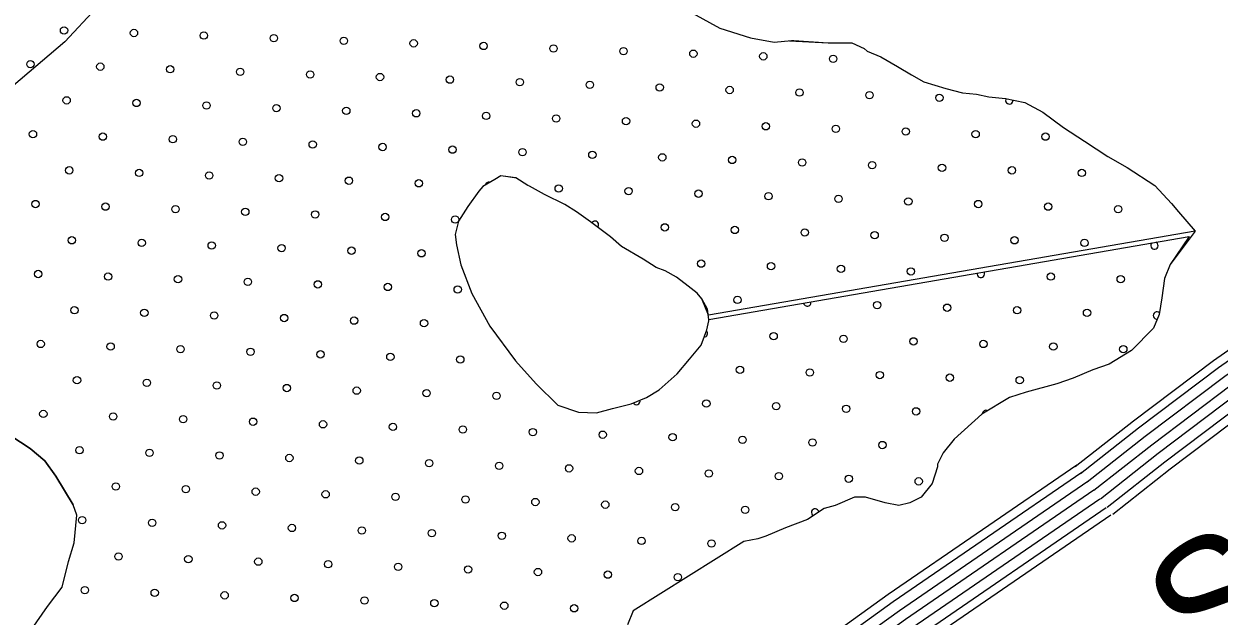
# Model space of a CAD drawing. Extents: x 1788175 to 1969470, y 584502 to 738744.
# Drawn here: x 1798565 to 1802012, y 697831 to 699537 of the extents above; entities that cross this region are included whole.
import ezdxf

# ---------------------------------------------------------------- set-up
doc = ezdxf.new("R2010")
doc.units = 0
for name, color, linetype in [('DESIGN - ROW - Right-of-Way and Easement Labels', 7, 'Continuous'), ('DESIGN - SCRATCH - User 1', 7, 'Continuous'), ('DESIGN - TRAFFIC CONTROL PERMANENT - Pavement Marking Text', 7, 'Continuous'), ('DESIGN - TRANSPORTATION - Edge of Traveled Way', 7, 'Continuous'), ('DESIGN - TRANSPORTATION - Text', 7, 'Continuous'), ('SURVEY - CONTOURS - Index with Text', 7, 'Continuous'), ('SURVEY - DRAINAGE - Natural Features', 7, 'Continuous')]:
    doc.layers.add(name, color=color, linetype=linetype)

msp = doc.modelspace()

# ---------------------------------------------------------------- linework, layer by layer
at = {"layer": 'DESIGN - SCRATCH - User 1'}
for points in [[(1800444.6, 699594.8), (1800572.5, 699524.9), (1800660.5, 699497), (1800728.4, 699485.1), (1800778.4, 699489.2), (1800785.4, 699489.6)], [(1800785.4, 699489.6), (1800884.7, 699482.6), (1800924.7, 699482.6), (1800952.6, 699482.6), (1800988.5, 699466.6), (1800996.5, 699458.7), (1801036.4, 699442.7), (1801084.3, 699414.7), (1801124.2, 699390.8), (1801160.1, 699370.8), (1801224, 699350.9), (1801271.9, 699338.9), (1801311.8, 699334.9), (1801347.7, 699326.9), (1801395.6, 699322.9), (1801451.5, 699311), (1801503.4, 699283), (1801563.2, 699239.1), (1801623.1, 699199.2), (1801691, 699155.3), (1801746.8, 699123.4), (1801826.7, 699071.5), (1801874.6, 699019.6), (1801894.5, 698995.7), (1801942.4, 698939.8)], [(1799984.1, 699093.8), (1799940.9, 699099.3), (1799922.9, 699089.3), (1799888.9, 699069.2), (1799877, 699055.2), (1799845, 699011.1), (1799819, 698969), (1799809, 698930.9), (1799813, 698900.9), (1799825, 698842.8), (1799857, 698760.7), (1799909, 698666.7), (1799982.9, 698566.6), (1800042.9, 698500.6), (1800104.9, 698438.6), (1800164.9, 698418.7), (1800216.8, 698416.8), (1800262.8, 698428.9), (1800316.8, 698443), (1800360.7, 698461.1), (1800396.7, 698483.2), (1800448.7, 698529.3), (1800484.7, 698571.4), (1800518.6, 698611.5), (1800534.6, 698655.6), (1800540.6, 698681.7), (1800540.6, 698685.7), (1801924.8, 698925.2)], [(1801942.4, 698939.8), (1800538.9, 698698.3), (1800520.6, 698745.7), (1800506.6, 698761.7), (1800480.6, 698781.7), (1800446.7, 698807.7), (1800414.7, 698825.7), (1800388.7, 698835.7), (1800350.7, 698859.6), (1800288.7, 698895.6), (1800256.8, 698923.6), (1800198.8, 698967.5), (1800158.8, 698995.5), (1800124.8, 699017.5), (1800066.9, 699045.5), (1800022.9, 699069.4), (1800018.9, 699071.4), (1799984.1, 699093.8)], [(1801924.8, 698925.2), (1801870.6, 698844), (1801854.6, 698804.1), (1801846.6, 698748.2), (1801838.6, 698700.3), (1801822.7, 698660.4), (1801758.8, 698596.6), (1801694.9, 698556.6), (1801647.1, 698540.7), (1801591.2, 698516.7), (1801543.3, 698500.8), (1801455.5, 698476.8), (1801407.6, 698460.9), (1801327.8, 698413), (1801247.9, 698341.1), (1801216, 698301.2), (1801200, 698269.3), (1801200, 698261.3), (1801184.1, 698213.4), (1801152.1, 698173.5), (1801120.2, 698157.5), (1801088.3, 698149.5), (1801048.4, 698157.5), (1800992.5, 698173.5), (1800960.6, 698173.5), (1800904.7, 698149.5), (1800872.8, 698141.6), (1800824.9, 698109.6), (1800761, 698085.7), (1800705.1, 698061.7), (1800681.2, 698053.8), (1800641.3, 698045.8), (1800322, 697846.2), (1800306, 697806.3)], [(1798707.7, 698152.1), (1798657.7, 698234.1), (1798625.7, 698278.1), (1798583.7, 698314.1), (1798527.8, 698350.1), (1798477.8, 698380.1), (1798415.8, 698406), (1798367.9, 698413.9), (1798333.9, 698413.9), (1798295.9, 698407.8), (1798255.9, 698397.7), (1798204, 698379.6), (1798166, 698363.5), (1798070, 698331.4), (1797940.1, 698257), (1797838.2, 698196.8)], [(1798765.2, 697560.8), (1798681.2, 697520.9), (1798591.2, 697501.1), (1798551.2, 697509.1), (1798505.3, 697547.1), (1798465.4, 697611.1), (1798455.5, 697655.1), (1798511.6, 697722.9), (1798571.6, 697770.8), (1798633.7, 697858.7), (1798675.8, 697914.6), (1798693.9, 697988.5), (1798710, 698042.4), (1798718.1, 698122.3), (1798707.7, 698152.1)]]:
    msp.add_lwpolyline(points, dxfattribs=at)
at = {"layer": 'DESIGN - TRAFFIC CONTROL PERMANENT - Pavement Marking Text'}
for centre in [(1798681.2, 699518.7), (1798882.8, 699511.2), (1799084.5, 699503.8), (1799286.1, 699496.3), (1799487.7, 699488.8), (1799689.3, 699481.4), (1799890.9, 699473.9), (1800092.5, 699466.4), (1800294.1, 699459), (1800495.7, 699451.5), (1800697.3, 699444), (1800898.9, 699436.6), (1798584.2, 699421.6), (1798785.8, 699414.2), (1798987.4, 699406.7), (1799189, 699399.2), (1799390.6, 699391.8), (1799592.2, 699384.3), (1799793.8, 699376.8), (1799995.4, 699369.4), (1800197, 699361.9), (1800398.7, 699354.4), (1800600.3, 699347), (1800801.9, 699339.5), (1801003.5, 699332), (1798688.7, 699317.1), (1798890.3, 699309.6), (1799091.9, 699302.2), (1801205.1, 699324.6), (1799293.5, 699294.7), (1799495.1, 699287.2), (1799696.7, 699279.8), (1799898.4, 699272.3), (1800100, 699264.8), (1800301.6, 699257.4), (1800503.2, 699249.9), (1800704.8, 699242.4), (1800906.4, 699235), (1801108, 699227.5), (1798591.6, 699220), (1798793.2, 699212.6), (1798994.8, 699205.1), (1799196.5, 699197.6), (1801309.6, 699220), (1801511.2, 699212.6), (1799398.1, 699190.2), (1799599.7, 699182.7), (1799801.3, 699175.2), (1800002.9, 699167.8), (1800204.5, 699160.3), (1800406.1, 699152.8), (1800607.7, 699145.4), (1800809.3, 699137.9), (1801011, 699130.4), (1801212.6, 699122.9), (1798696.2, 699115.5), (1798897.8, 699108), (1799099.4, 699100.5), (1799301, 699093.1), (1801414.2, 699115.5), (1801615.8, 699108), (1799502.6, 699085.6), (1799704.2, 699078.1), (1800107.4, 699063.2), (1800309, 699055.7), (1800510.7, 699048.3), (1800712.3, 699040.8), (1800913.9, 699033.3), (1801115.5, 699025.9), (1798599.1, 699018.4), (1798800.7, 699010.9), (1799002.3, 699003.5), (1799203.9, 698996), (1799405.5, 698988.5), (1801317.1, 699018.4), (1801518.7, 699010.9), (1801720.3, 699003.5), (1799607.1, 698981.1), (1799808.8, 698973.6), (1800413.6, 698951.2), (1800615.2, 698943.7), (1800816.8, 698936.3), (1801018.4, 698928.8), (1801220, 698921.3), (1798703.6, 698913.9), (1798905.2, 698906.4), (1799106.9, 698898.9), (1799308.5, 698891.5), (1799510.1, 698884), (1801421.6, 698913.9), (1801623.2, 698906.4), (1799711.7, 698876.5), (1798606.6, 698816.8), (1800518.1, 698846.7), (1800719.7, 698839.2), (1800921.3, 698831.7), (1801123, 698824.3), (1798808.2, 698809.3), (1799009.8, 698801.9), (1799211.4, 698794.4), (1799413, 698786.9), (1799614.6, 698779.5), (1801526.2, 698809.3), (1801727.8, 698801.9), (1799816.2, 698772), (1798711.1, 698712.3), (1800622.7, 698742.1), (1801025.9, 698727.2), (1801227.5, 698719.7), (1801429.1, 698712.3), (1798912.7, 698704.8), (1799114.3, 698697.3), (1799315.9, 698689.9), (1799517.5, 698682.4), (1799719.2, 698674.9), (1801630.7, 698704.8), (1798614, 698615.2), (1798815.6, 698607.7), (1800727.2, 698637.6), (1800928.8, 698630.1), (1801130.4, 698622.7), (1801332, 698615.2), (1801533.6, 698607.7), (1799017.2, 698600.3), (1799218.9, 698592.8), (1799420.5, 698585.3), (1799622.1, 698577.9), (1801735.3, 698600.3), (1799823.7, 698570.4), (1800630.1, 698540.5), (1798718.6, 698510.7), (1798920.2, 698503.2), (1800831.7, 698533.1), (1801033.4, 698525.6), (1801235, 698518.1), (1801436.6, 698510.7), (1799121.8, 698495.7), (1799323.4, 698488.2), (1799525, 698480.8), (1799726.6, 698473.3), (1799928.2, 698465.8), (1800533.1, 698443.4), (1800734.7, 698436), (1798621.5, 698413.6), (1798823.1, 698406.1), (1800936.3, 698428.5), (1801137.9, 698421), (1799024.7, 698398.6), (1799226.3, 698391.2), (1799427.9, 698383.7), (1799629.5, 698376.2), (1799831.2, 698368.8), (1800032.8, 698361.3), (1800234.4, 698353.8), (1800436, 698346.4), (1800637.6, 698338.9), (1800839.2, 698331.4), (1798726, 698309), (1798927.6, 698301.6), (1801040.8, 698324), (1799129.3, 698294.1), (1799330.9, 698286.6), (1799532.5, 698279.2), (1799734.1, 698271.7), (1799935.7, 698264.2), (1800137.3, 698256.8), (1800338.9, 698249.3), (1800540.5, 698241.8), (1800742.1, 698234.4), (1800943.7, 698226.9), (1798830.6, 698204.5), (1799032.2, 698197), (1801145.4, 698219.4), (1799233.8, 698189.6), (1799435.4, 698182.1), (1799637, 698174.6), (1799838.6, 698167.2), (1800040.2, 698159.7), (1800241.8, 698152.2), (1800443.5, 698144.8), (1800645.1, 698137.3), (1798733.5, 698107.4), (1798935.1, 698100), (1799136.7, 698092.5), (1799338.3, 698085), (1799539.9, 698077.6), (1799741.6, 698070.1), (1799943.2, 698062.6), (1800144.8, 698055.2), (1800346.4, 698047.7), (1800548, 698040.2), (1798838, 698002.9), (1799039.6, 697995.4), (1799241.3, 697988), (1799442.9, 697980.5), (1799644.5, 697973), (1799846.1, 697965.6), (1800047.7, 697958.1), (1800249.3, 697950.6), (1800450.9, 697943.2), (1798741, 697905.8), (1798942.6, 697898.4), (1799144.2, 697890.9), (1799345.8, 697883.4), (1799547.4, 697876), (1799749, 697868.5), (1799950.6, 697861), (1800152.2, 697853.6)]:
    msp.add_circle(centre, 10.6, dxfattribs=at)
for centre, start, end in [((1801406.7, 699317.1), 149.13, 6.6969), ((1799905.8, 699070.7), 74.5503, 166.6138), ((1800212, 698958.7), 317.9233, 147.7149), ((1801824.9, 698898.9), 132.7546, 66.884), ((1801324.6, 698816.8), 164.7351, 34.9034), ((1800824.3, 698734.7), 189.3258, 10.3127), ((1801832.3, 698697.3), 47.7232, 274.8555), ((1799920.8, 698667.5), 196.7564, 236.2035), ((1800525.6, 698645.1), 277.7184, 42.4302), ((1800331.4, 698450.9), 211.966, 12.7593), ((1801339.5, 698413.6), 62.4462, 179.4778), ((1800846.7, 698129.8), 7.2268, 240.1626)]:
    msp.add_arc(centre, 10.6, start, end, dxfattribs=at)
at = {"layer": 'DESIGN - TRANSPORTATION - Edge of Traveled Way'}
for points in [[(1800444.6, 699594.8), (1800572.5, 699524.9), (1800660.5, 699497), (1800728.4, 699485.1), (1800778.4, 699489.2), (1800785.4, 699489.6)], [(1800772.5, 699488.7), (1800884.7, 699482.6), (1800924.7, 699482.6), (1800952.6, 699482.6), (1800988.5, 699466.6), (1800996.5, 699458.7), (1801036.4, 699442.7), (1801084.3, 699414.7), (1801124.2, 699390.8), (1801160.1, 699370.8), (1801224, 699350.9), (1801271.9, 699338.9), (1801311.8, 699334.9), (1801347.7, 699326.9), (1801395.6, 699322.9), (1801451.5, 699311), (1801503.4, 699283), (1801563.2, 699239.1), (1801623.1, 699199.2), (1801691, 699155.3), (1801746.8, 699123.4), (1801826.7, 699071.5), (1801874.6, 699019.6), (1801894.5, 698995.7), (1801942.4, 698939.8)], [(1801942.4, 698939.8), (1801870.6, 698844), (1801854.6, 698804.1), (1801846.6, 698748.2), (1801838.6, 698700.3), (1801822.7, 698660.4), (1801758.8, 698596.6), (1801694.9, 698556.6), (1801647.1, 698540.7), (1801591.2, 698516.7), (1801543.3, 698500.8), (1801455.5, 698476.8), (1801407.6, 698460.9), (1801327.8, 698413), (1801247.9, 698341.1), (1801216, 698301.2), (1801200, 698269.3), (1801200, 698261.3), (1801184.1, 698213.4), (1801152.1, 698173.5), (1801120.2, 698157.5), (1801088.3, 698149.5), (1801048.4, 698157.5), (1800992.5, 698173.5), (1800960.6, 698173.5), (1800904.7, 698149.5), (1800872.8, 698141.6), (1800824.9, 698109.6), (1800761, 698085.7), (1800705.1, 698061.7), (1800681.2, 698053.8), (1800641.3, 698045.8), (1800322, 697846.2), (1800306, 697806.3)], [(1797838.2, 698196.8), (1797940.1, 698257), (1798070, 698331.4), (1798166, 698363.5), (1798204, 698379.6), (1798255.9, 698397.7), (1798295.9, 698407.8), (1798333.9, 698413.9), (1798367.9, 698413.9), (1798415.8, 698406), (1798477.8, 698380.1), (1798527.8, 698350.1), (1798583.7, 698314.1), (1798625.7, 698278.1), (1798657.7, 698234.1), (1798707.7, 698152.1)], [(1798765.2, 697560.8), (1798681.2, 697520.9), (1798591.2, 697501.1), (1798551.2, 697509.1), (1798505.3, 697547.1), (1798465.4, 697611.1), (1798455.5, 697655.1), (1798511.6, 697722.9), (1798571.6, 697770.8), (1798633.7, 697858.7), (1798675.8, 697914.6), (1798693.9, 697988.5), (1798710, 698042.4), (1798718.1, 698122.3), (1798707.7, 698152.1)]]:
    msp.add_lwpolyline(points, dxfattribs=at)
at = {"layer": 'DESIGN - TRANSPORTATION - Text'}
msp.add_lwpolyline([(1799986.9, 699093.4), (1799940.9, 699099.3), (1799922.9, 699089.3), (1799888.9, 699069.2), (1799877, 699055.2), (1799845, 699011.1), (1799819, 698969), (1799809, 698930.9), (1799813, 698900.9), (1799825, 698842.8), (1799857, 698760.7), (1799909, 698666.7), (1799982.9, 698566.6), (1800042.9, 698500.6), (1800104.9, 698438.6), (1800164.9, 698418.7), (1800216.8, 698416.8), (1800262.8, 698428.9), (1800316.8, 698443), (1800360.7, 698461.1), (1800396.7, 698483.2), (1800448.7, 698529.3), (1800484.7, 698571.4), (1800518.6, 698611.5), (1800534.6, 698655.6), (1800540.6, 698681.7), (1800540.6, 698685.7), (1800536.9, 698715), (1800520.6, 698745.7), (1800506.6, 698761.7), (1800480.6, 698781.7), (1800446.7, 698807.7), (1800414.7, 698825.7), (1800388.7, 698835.7), (1800350.7, 698859.6), (1800288.7, 698895.6), (1800256.8, 698923.6), (1800198.8, 698967.5), (1800158.8, 698995.5), (1800124.8, 699017.5), (1800066.9, 699045.5), (1800022.9, 699069.4), (1800018.9, 699071.4), (1799984.1, 699093.8)], dxfattribs=at)
at = {"layer": 'SURVEY - CONTOURS - Index with Text'}
for points in [[(1801596.9, 698261.9), (1801764.5, 698393.6), (1801995, 698567.4), (1802192.9, 698705.2), (1802322.2, 698793), (1802514.5, 698933.5), (1802649.6, 699029.1), (1802734.8, 699089.7), (1802753.4, 699106.5), (1802797.8, 699160.6), (1802865.9, 699243.7), (1803074.5, 699507.2), (1803229.8, 699716.2), (1803433.9, 699979.6), (1803587.9, 700183.7), (1803718.3, 700344.2), (1803850.2, 700529.5), (1803944.1, 700660.6), (1804088, 700846.6), (1804211.7, 701012.2), (1804315.5, 701162.8), (1804467.7, 701355.2), (1804628.3, 701573.2), (1804773.4, 701771.6)], [(1801612.2, 698242.4), (1801779.6, 698374), (1802009.5, 698547.4), (1802206.9, 698684.8), (1802336.5, 698772.8), (1802528.9, 698913.4), (1802663.9, 699009), (1802750.3, 699070.4), (1802771.3, 699089.4), (1802816.9, 699144.9), (1802885.2, 699228.2), (1803094.1, 699492.1), (1803249.5, 699701.2), (1803453.5, 699964.6), (1803607.4, 700168.5), (1803738, 700329.2), (1803870.3, 700515.2), (1803963.9, 700645.8), (1804107.6, 700831.7), (1804231.8, 700997.8), (1804335.4, 701148.1), (1804487.4, 701340.2), (1804648.3, 701558.6), (1804792.3, 701755.5)], [(1801631.3, 698218.1), (1801798.5, 698349.4), (1802027.7, 698522.3), (1802224.5, 698659.3), (1802354.3, 698747.4), (1802547, 698888.2), (1802681.9, 698983.7), (1802769.7, 699046.2), (1802793.8, 699067.9), (1802840.9, 699125.3), (1802909.3, 699208.8), (1803118.7, 699473.3), (1803274.1, 699682.5), (1803478.1, 699945.7), (1803631.8, 700149.4), (1803762.7, 700310.5), (1803895.5, 700497.1), (1803988.8, 700627.3), (1804132.3, 700812.9), (1804257, 700979.7), (1804360.3, 701129.6), (1804512, 701321.4), (1804673.3, 701540.2), (1804815.9, 701735.4)], [(1801650.5, 698193.7), (1801817.4, 698324.9), (1802045.9, 698497.2), (1802242, 698633.7), (1802372.2, 698722.1), (1802565.1, 698863.1), (1802699.8, 698958.4), (1802789.1, 699022), (1802816.3, 699046.5), (1802864.8, 699105.6), (1802933.4, 699189.3), (1803143.3, 699454.4), (1803298.8, 699663.8), (1803502.7, 699926.9), (1803656.2, 700130.2), (1803787.4, 700291.7), (1803920.7, 700479.1), (1804013.7, 700608.8), (1804157, 700794.1), (1804282.2, 700961.6), (1804385.3, 701111.2), (1804536.7, 701302.5), (1804698.2, 701521.9), (1804839.6, 701715.3)], [(1801650.5, 698193.7), (1801817.4, 698324.9), (1802045.9, 698497.2), (1802242, 698633.7), (1802372.2, 698722.1), (1802565.1, 698863.1), (1802699.8, 698958.4), (1802789.1, 699022), (1802816.3, 699046.5), (1802864.8, 699105.6), (1802933.4, 699189.3), (1803143.3, 699454.4), (1803298.8, 699663.8), (1803502.7, 699926.9), (1803656.2, 700130.2), (1803787.4, 700291.7), (1803920.7, 700479.1), (1804013.7, 700608.8), (1804157, 700794.1), (1804282.2, 700961.6), (1804385.3, 701111.2), (1804536.7, 701302.5), (1804698.2, 701521.9), (1804839.6, 701715.3)], [(1801669.6, 698169.3), (1801836.3, 698300.3), (1802064.1, 698472.1), (1802259.6, 698608.2), (1802390, 698696.7), (1802583.2, 698837.9), (1802717.7, 698933.1), (1802808.6, 698997.8), (1802838.8, 699025), (1802888.8, 699085.9), (1802957.6, 699169.9), (1803167.9, 699435.5), (1803323.5, 699645), (1803527.4, 699908.1), (1803680.6, 700111.1), (1803812.1, 700272.9), (1803945.9, 700461.1), (1804038.5, 700590.2), (1804181.7, 700775.4), (1804307.4, 700943.5), (1804410.2, 701092.8), (1804561.3, 701283.7), (1804723.2, 701503.5), (1804863.3, 701695.2)], [(1801688.8, 698144.9), (1801855.2, 698275.7), (1802082.3, 698447), (1802277.1, 698582.6), (1802407.9, 698671.4), (1802601.3, 698812.7), (1802735.7, 698907.8), (1802828, 698973.6), (1802861.3, 699003.6), (1802912.8, 699066.3), (1802981.7, 699150.4), (1803192.5, 699416.7), (1803348.2, 699626.3), (1803552, 699889.2), (1803705, 700092), (1803836.7, 700254.1), (1803971.2, 700443.1), (1804063.4, 700571.7), (1804206.4, 700756.6), (1804332.6, 700925.4), (1804435.2, 701074.3), (1804585.9, 701264.9), (1804748.2, 701485.2), (1804887, 701675.1)], [(1801704.7, 698124.7), (1801870.9, 698255.4), (1802097.4, 698426.1), (1802291.7, 698561.5), (1802422.7, 698650.3), (1802616.4, 698791.9), (1802750.6, 698886.9), (1802844.2, 698953.5), (1802879.9, 698985.8), (1802932.6, 699050), (1803001.7, 699134.3), (1803212.9, 699401), (1803368.7, 699610.7), (1803572.4, 699873.6), (1803725.3, 700076.2), (1803857.2, 700238.5), (1803992.1, 700428.1), (1804084, 700556.4), (1804226.8, 700741.1), (1804353.5, 700910.4), (1804455.9, 701059), (1804606.4, 701249.3), (1804769, 701470), (1804906.7, 701658.4)], [(1801600.9, 698266), (1801057, 697893.1), (1800681.5, 697622.3), (1800556.6, 697533.4), (1800460.5, 697469), (1800344, 697395.1), (1800287.5, 697341.2), (1800231.6, 697287.5), (1800154.6, 697204.5), (1800084.8, 697111.8), (1800022.1, 697021.5), (1799967.2, 696912.2), (1799895, 696799.4), (1799849.4, 696724.5), (1799787.4, 696633), (1799765.9, 696598.1)], [(1801615.4, 698244.8), (1801071.8, 697872.1), (1800696.5, 697601.4), (1800571.2, 697512.3), (1800474.5, 697447.4), (1800359.9, 697374.8), (1800305.3, 697322.6), (1800249.9, 697269.5), (1800174.4, 697188), (1800105.6, 697096.7), (1800044.3, 697008.3), (1799989.6, 696899.5), (1799916.8, 696785.8), (1799871, 696710.6), (1799809, 696619), (1799787.3, 696583.9)], [(1801633, 698219.3), (1801089.7, 697846.7), (1800714.5, 697576.2), (1800588.8, 697486.8), (1800491.4, 697421.4), (1800379.1, 697350.2), (1800326.8, 697300.2), (1800272, 697247.7), (1800198.2, 697168.1), (1800130.7, 697078.5), (1800071, 696992.4), (1800016.6, 696884.1), (1799943.1, 696769.4), (1799897.1, 696693.9), (1799835.1, 696602.2), (1799813.1, 696566.7)], [(1801650.5, 698193.7), (1801107.5, 697821.4), (1800732.6, 697551), (1800606.5, 697461.3), (1800508.4, 697395.5), (1800398.3, 697325.7), (1800348.2, 697277.8), (1800294.1, 697226), (1800222, 697148.2), (1800155.9, 697060.4), (1800097.7, 696976.5), (1800043.6, 696868.7), (1799969.4, 696753), (1799923.2, 696677.1), (1799861.1, 696585.3), (1799838.9, 696549.5)], [(1801650.5, 698193.7), (1801107.5, 697821.4), (1800732.6, 697551), (1800606.5, 697461.3), (1800508.4, 697395.5), (1800398.3, 697325.7), (1800348.2, 697277.8), (1800294.1, 697226), (1800222, 697148.2), (1800155.9, 697060.4), (1800097.7, 696976.5), (1800043.6, 696868.7), (1799969.4, 696753), (1799923.2, 696677.1), (1799861.1, 696585.3), (1799838.9, 696549.5)], [(1801668, 698168.1), (1801125.3, 697796), (1800750.6, 697525.8), (1800624.1, 697435.8), (1800525.3, 697369.5), (1800417.5, 697301.2), (1800369.7, 697255.4), (1800316.3, 697204.2), (1800245.8, 697128.2), (1800181, 697042.2), (1800124.5, 696960.7), (1800070.5, 696853.4), (1799995.7, 696736.6), (1799949.3, 696660.4), (1799887.1, 696568.5), (1799864.7, 696532.3)], [(1801685.6, 698142.6), (1801143.2, 697770.6), (1800768.7, 697500.6), (1800641.7, 697410.2), (1800542.2, 697343.5), (1800436.7, 697276.6), (1800391.1, 697233.1), (1800338.4, 697182.5), (1800269.6, 697108.3), (1800206.1, 697024), (1800151.2, 696944.8), (1800097.5, 696838), (1800022, 696720.1), (1799975.4, 696643.6), (1799913.1, 696551.6), (1799890.5, 696515)], [(1801699.5, 698122.2), (1801157.4, 697750.4), (1800783.1, 697480.5), (1800655.7, 697389.9), (1800555.7, 697322.8), (1800452, 697257.1), (1800408.2, 697215.2), (1800356, 697165.2), (1800288.6, 697092.5), (1800226.2, 697009.5), (1800172.5, 696932.1), (1800119, 696825.8), (1800042.9, 696707.1), (1799996.2, 696630.3), (1799933.9, 696538.2), (1799911.1, 696501.3)]]:
    msp.add_lwpolyline(points, dxfattribs=at)
at = {"layer": 'SURVEY - DRAINAGE - Natural Features'}
msp.add_lwpolyline([(1802516.9, 705829.1), (1802297, 705386.1), (1802067.2, 704893), (1801071.9, 702910.6), (1800830.1, 702503.6), (1800324.4, 701817.9), (1799888.7, 701258.4), (1799513, 700757.1), (1799361.1, 700448.4), (1798957.4, 699780.8), (1798683.6, 699486), (1798321.8, 699179), (1797640.2, 698645.1), (1797004.6, 698187.5)], dxfattribs=at)

# ---------------------------------------------------------------- texts
at = {"layer": 'DESIGN - ROW - Right-of-Way and Easement Labels'}
msp.add_text('SAUND', height=370, rotation=34.1599, dxfattribs=at).set_placement((1801970, 697629.4))

doc.saveas('drawing.dxf')
